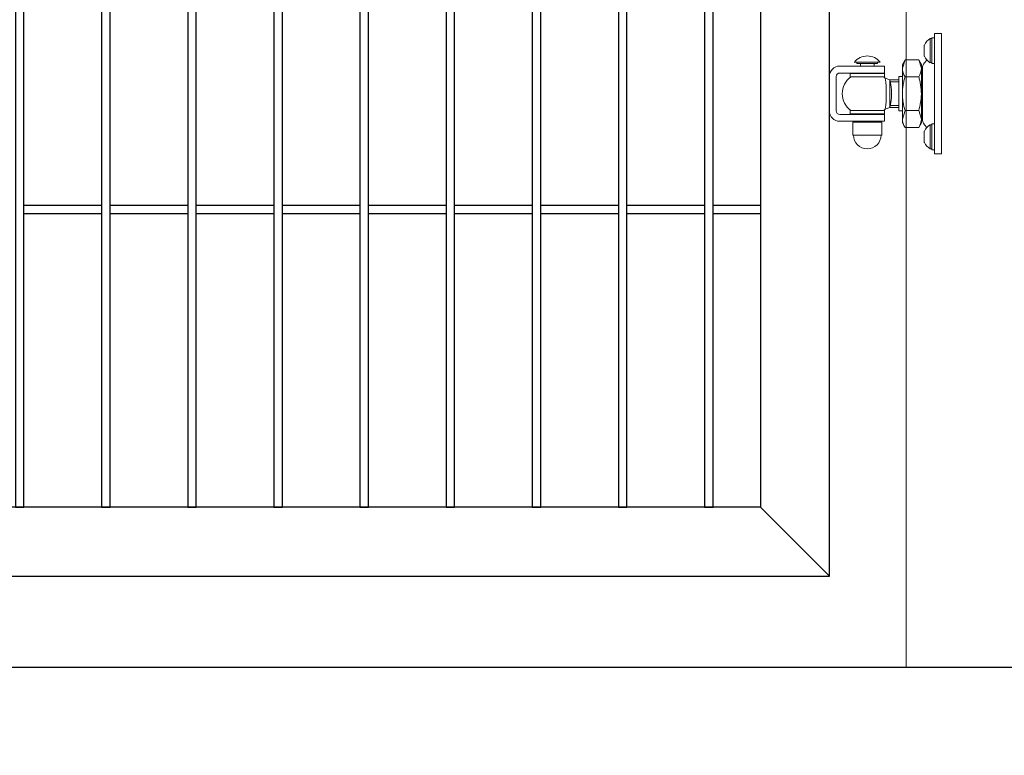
# Model space of a CAD drawing. Header units: inches. Extents: x 43593 to 117387, y -66787 to -26237.
# Tile 266 of 340: x 50342 to 50457, y -27853 to -27768. Entities that reach past the tile are written whole.
import ezdxf

# ---------------------------------------------------------------- set-up
doc = ezdxf.new("R2010")
doc.units = ezdxf.units.IN
doc.header["$MEASUREMENT"] = 0
doc.layers.get('0').update_dxf_attribs({"lineweight": 0})
doc.layers.get('Defpoints').update_dxf_attribs({"lineweight": 0})
doc.layers.add('--ogr.-panele', color=252, linetype='Continuous', lineweight=0)
doc.layers.add('AW OGRODZENIA', color=253, linetype='Continuous')
doc.layers.add('AW WYMIAR', color=134, linetype='Continuous')
doc.styles.add('1-200', font='arial.ttf', dxfattribs={"width": 0.75, "height": 35})
doc.dimstyles.new('1-2001-2', dxfattribs={"dimtxt": 35, "dimasz": 10, "dimexe": 15, "dimexo": 10, "dimgap": 0.09, "dimtad": 0, "dimlfac": 0.5, "dimdsep": 46, "dimtxsty": '1-200', "dimblk": 'OBLIQUE', "dimcen": 0.09, "dimadec": 0, "dimazin": 0, "dimtfac": 1, "dimtdec": 4, "dimtix": 1, "dimtofl": 0, "dimtmove": 0, "dimatfit": 3, "dimldrblk": 'OBLIQUE', "dimfxl": 15, "dimfxlon": 1, "dimtvp": 0.7, "dimtolj": 1, "dimtzin": 0, "dimarcsym": 0})

# ---------------------------------------------------------------- blocks, each defined once
blk = doc.blocks.new('_OBLIQUE')
at = {"color": 0, "linetype": 'ByBlock', "lineweight": -2}
for p, q in [((-0.5, -0.5), (0.5, 0.5)), ((0, 0), (0, 0))]:
    blk.add_line(p, q, dxfattribs=at)
blk = doc.blocks.new('*D2352')
at = {"color": 0, "linetype": 'Continuous', "lineweight": -2, "ltscale": 12}
for p, q in [((50249.34, -27890.59), (50249.34, -27920.59)), ((50449.34, -27890.59), (50449.34, -27920.59)), ((50249.34, -27905.59), (50449.34, -27905.59))]:
    blk.add_line(p, q, dxfattribs=at)
at = {"layer": 'Defpoints', "color": 0}
for p in [(50249.34, -27720.95), (50449.34, -27816.4), (50449.34, -27905.59)]:
    blk.add_point(p, dxfattribs=at)
at = {"color": 0, "lineweight": -2, "xscale": 10, "yscale": 10, "zscale": 10, "rotation": 180}
blk.add_blockref('_OBLIQUE', (50249.34, -27905.59), dxfattribs=at)
at = {"color": 0, "lineweight": -2, "xscale": 10, "yscale": 10, "zscale": 10}
blk.add_blockref('_OBLIQUE', (50449.34, -27905.59), dxfattribs=at)
at = {"color": 0, "linetype": 'Continuous', "ltscale": 8, "insert": (50349.34, -27880.57), "char_height": 35, "attachment_point": 5, "style": '1-200'}
blk.add_mtext('\\A1;100', dxfattribs=at)
blk = doc.blocks.new('zawias_furtka_przod')
at = {"layer": '--ogr.-panele'}
for p, q in [((61, 30), (61, 35)), ((65, 35), (61, 35)), ((65, -35), (65, 35)), ((58.6, 18), (58.6, 32)), ((59.4, 32), (58.6, 32)), ((61, 32.5), (59.4, 32.5)), ((59.4, 32.5), (59.4, 17.5)), ((59.4, 18), (59.4, 32)), ((61, -30), (61, 30)), ((55.1, 21.9), (55.1, 28.1)), ((14.49, 18.2), (29.51, 18.2)), ((16, 18.2), (16, 17.6)), ((16, 17.6), (28, 17.6)), ((18, 17.2), (18, 16)), ((26, 16), (26, 17.2)), ((28, 17.6), (28, 18.2)), ((43.92, 19.63), (42.4, 14.72)), ((43.92, 19.63), (42.4, 17)), ((43.92, 19.63), (51.88, 19.63)), ((51.88, 19.63), (53.4, 14.72)), ((53.4, 17), (51.88, 19.63)), ((56.58, 19.53), (55.29, 17.99)), ((58.6, 18), (59.4, 18)), ((59.4, 17.5), (61, 17.5)), ((6, 16), (24, 16)), ((6, 12), (24, 12)), ((12, 11.75), (32, 11.75)), ((12, 11.75), (12, 9.75)), ((24, 16), (32, 16)), ((32, 12), (24, 12)), ((32, 16), (32, 12)), ((32, 9.75), (32, 11.75)), ((42.4, 14.72), (42.4, 17)), ((42.4, 0), (42.4, 14.72)), ((53.4, 14.72), (53.4, 17)), ((53.4, 0), (53.4, 14.72)), ((54, 11.9), (53.4, 11.9)), ((54, -14.45), (54, 14.45)), ((0, 10), (0, -10)), ((4, 10), (4, -10)), ((12, 9.75), (32, 9.75)), ((35.09, 8), (32.43, 9.01)), ((40.4, 8), (34.99, 8)), ((35.1, 8), (35.1, -8)), ((40.4, 6.78), (35.1, 6.78)), ((40.4, 10), (40.4, -10)), ((42.4, 10), (40.4, 10)), ((43.92, 9.82), (51.88, 9.82)), ((42.4, -14.72), (42.4, 0)), ((53.4, -14.72), (53.4, 0)), ((12, -9.75), (32, -9.75)), ((12, -9.75), (12, -11.75)), ((32, -11.75), (32, -9.75)), ((32.43, -9.01), (35.09, -8)), ((34.99, -8), (40.4, -8)), ((40.4, -6.77), (35.1, -6.77)), ((40.4, -10), (42.4, -10)), ((43.92, -9.82), (42.4, -14.72)), ((43.92, -9.82), (51.88, -9.82)), ((51.88, -9.82), (53.4, -14.72)), ((24, -12), (6, -12)), ((24, -16), (6, -16)), ((12, -11.75), (32, -11.75)), ((13.6, -16.5), (30.4, -16.5)), ((13.6, -16.5), (13.6, -24)), ((14, -16), (14, -16.5)), ((24, -12), (32, -12)), ((32, -16), (24, -16)), ((30, -16.5), (30, -16)), ((30.4, -24), (30.4, -16.5)), ((32, -12), (32, -16)), ((42.4, -14.72), (42.4, -17)), ((42.4, -17), (43.92, -19.63)), ((51.88, -19.63), (53.4, -17)), ((53.4, -11.9), (54, -11.9)), ((53.4, -14.72), (53.4, -17)), ((43.92, -19.63), (51.88, -19.63)), ((55.1, -28.1), (55.1, -21.9)), ((55.29, -17.99), (56.58, -19.53)), ((58.6, -32), (58.6, -18)), ((59.4, -18), (58.6, -18)), ((59.4, -32.5), (59.4, -17.5)), ((61, -17.5), (59.4, -17.5)), ((13.6, -24), (30.4, -24)), ((58.6, -32), (59.4, -32)), ((59.4, -32.5), (61, -32.5)), ((61, -35), (61, -30)), ((65, -35), (61, -35))]:
    blk.add_line(p, q, dxfattribs=at)
for centre, radius, start, end in [((62.04, 25.34), 7.5, 117.3197, 157.1768), ((55.47, 28.1), 0.375, 157.1768, 180), ((22, 12.42), 9.47, 37.5942, 142.4058), ((17.6, 17.2), 0.4, 0, 90), ((26.4, 17.2), 0.4, 90, 180), ((59.5, 14.45), 5.5, 140, 180), ((55.47, 21.9), 0.375, 180, 202.8232), ((62.04, 24.66), 7.5, 202.8232, 242.6803), ((6, 10), 6, 90, 180), ((6, 10), 2, 90, 180), ((51.98, 15), 9.59, 181.6546, 212.7297), ((43.82, 15), 9.59, 327.2703, 358.3454), ((19.51, 0), 12.01, 125.7006, 234.2994), ((24.49, 0), 12.01, 48.4592, 54.2994), ((-34.74, 0), 67.77, 352.3642, 7.6364), ((3.25, 0), 32.83, 345.8978, 14.1035), ((6, -10), 6, 180, 270), ((6, -10), 2, 180, 270), ((24.49, 0), 12.01, 305.7006, 311.5773), ((51.98, -14.45), 9.59, 181.6546, 212.7297), ((43.82, -14.45), 9.59, 327.2703, 358.3454), ((59.5, -14.45), 5.5, 180, 220), ((55.47, -21.9), 0.375, 157.1768, 180), ((62.04, -24.66), 7.5, 117.3197, 157.1768), ((22, -24), 8, 180, 0), ((55.47, -28.1), 0.375, 180, 202.8232), ((62.04, -25.34), 7.5, 202.8232, 242.6803)]:
    blk.add_arc(centre, radius, start, end, dxfattribs=at)
for points in [[(43.92, 9.82), (43.69, 9.02), (43.48, 8.21), (43.1, 6.58), (42.94, 5.76), (42.54, 3.31), (42.4, 1.66), (42.4, 0)], [(51.88, 9.82), (52.11, 9.02), (52.32, 8.21), (52.7, 6.58), (52.86, 5.76), (53.26, 3.31), (53.4, 1.66), (53.4, 0)], [(42.4, 0), (42.4, -0.83), (42.44, -1.66), (42.58, -3.33), (42.68, -4.16), (43.08, -6.62), (43.46, -8.23), (43.92, -9.82)], [(53.4, 0), (53.4, -0.83), (53.36, -1.66), (53.22, -3.33), (53.12, -4.16), (52.72, -6.62), (52.34, -8.23), (51.88, -9.82)]]:
    blk.add_open_spline(points, degree=3, knots=[0, 0, 0, 0, 0.25, 0.25, 0.5, 0.5, 1, 1, 1, 1], dxfattribs=at)

msp = doc.modelspace()

# ---------------------------------------------------------------- linework, layer by layer
at = {"layer": '--ogr.-panele', "color": 0}
msp.add_line((50445.197, -27843.161), (50445.197, -27536.148), dxfattribs=at)
at = {"color": 3, "linetype": 'Continuous', "lineweight": 30}
msp.add_line((50125.449, -27843.161), (50566.163, -27843.161), dxfattribs=at)
at = {"layer": 'AW OGRODZENIA'}
for p, q in [((50436.267, -27832.587), (50436.267, -27542.587)), ((50428.267, -27550.587), (50428.267, -27824.587)), ((50342.767, -27789.508), (50351.775, -27789.508)), ((50342.767, -27789.508), (50351.775, -27789.508)), ((50342.767, -27789.508), (50351.775, -27789.508)), ((50342.767, -27789.508), (50351.775, -27789.508)), ((50342.767, -27789.508), (50351.775, -27789.508)), ((50342.767, -27789.508), (50351.775, -27789.508)), ((50342.767, -27789.508), (50351.775, -27789.508)), ((50342.767, -27789.508), (50351.775, -27789.508)), ((50342.767, -27789.508), (50351.775, -27789.508)), ((50342.767, -27789.508), (50351.775, -27789.508)), ((50342.767, -27789.508), (50351.775, -27789.508)), ((50342.767, -27789.508), (50351.775, -27789.508)), ((50342.767, -27789.508), (50351.775, -27789.508)), ((50342.767, -27789.508), (50351.775, -27789.508)), ((50342.767, -27789.508), (50351.775, -27789.508)), ((50342.767, -27789.508), (50351.775, -27789.508)), ((50342.767, -27789.508), (50351.775, -27789.508)), ((50342.767, -27789.508), (50351.775, -27789.508)), ((50342.767, -27789.508), (50351.775, -27789.508)), ((50342.767, -27789.508), (50351.775, -27789.508)), ((50342.767, -27789.508), (50351.775, -27789.508)), ((50342.767, -27789.508), (50351.775, -27789.508)), ((50342.767, -27789.508), (50351.775, -27789.508)), ((50342.767, -27789.508), (50351.775, -27789.508)), ((50342.767, -27789.508), (50351.775, -27789.508)), ((50352.767, -27789.508), (50361.775, -27789.508)), ((50352.767, -27789.508), (50361.775, -27789.508)), ((50352.767, -27789.508), (50361.775, -27789.508)), ((50352.767, -27789.508), (50361.775, -27789.508)), ((50352.767, -27789.508), (50361.775, -27789.508)), ((50352.767, -27789.508), (50361.775, -27789.508)), ((50352.767, -27789.508), (50361.775, -27789.508)), ((50352.767, -27789.508), (50361.775, -27789.508)), ((50352.767, -27789.508), (50361.775, -27789.508)), ((50352.767, -27789.508), (50361.775, -27789.508)), ((50352.767, -27789.508), (50361.775, -27789.508)), ((50352.767, -27789.508), (50361.775, -27789.508)), ((50352.767, -27789.508), (50361.775, -27789.508)), ((50352.767, -27789.508), (50361.775, -27789.508)), ((50352.767, -27789.508), (50361.775, -27789.508)), ((50352.767, -27789.508), (50361.775, -27789.508)), ((50352.767, -27789.508), (50361.775, -27789.508)), ((50352.767, -27789.508), (50361.775, -27789.508)), ((50352.767, -27789.508), (50361.775, -27789.508)), ((50352.767, -27789.508), (50361.775, -27789.508)), ((50352.767, -27789.508), (50361.775, -27789.508)), ((50352.767, -27789.508), (50361.775, -27789.508)), ((50352.767, -27789.508), (50361.775, -27789.508)), ((50352.767, -27789.508), (50361.775, -27789.508)), ((50352.767, -27789.508), (50361.775, -27789.508)), ((50362.767, -27789.508), (50371.775, -27789.508)), ((50362.767, -27789.508), (50371.775, -27789.508)), ((50362.767, -27789.508), (50371.775, -27789.508)), ((50362.767, -27789.508), (50371.775, -27789.508)), ((50362.767, -27789.508), (50371.775, -27789.508)), ((50362.767, -27789.508), (50371.775, -27789.508)), ((50362.767, -27789.508), (50371.775, -27789.508)), ((50362.767, -27789.508), (50371.775, -27789.508)), ((50362.767, -27789.508), (50371.775, -27789.508)), ((50362.767, -27789.508), (50371.775, -27789.508)), ((50362.767, -27789.508), (50371.775, -27789.508)), ((50362.767, -27789.508), (50371.775, -27789.508)), ((50362.767, -27789.508), (50371.775, -27789.508)), ((50362.767, -27789.508), (50371.775, -27789.508)), ((50362.767, -27789.508), (50371.775, -27789.508)), ((50362.767, -27789.508), (50371.775, -27789.508)), ((50362.767, -27789.508), (50371.775, -27789.508)), ((50362.767, -27789.508), (50371.775, -27789.508)), ((50362.767, -27789.508), (50371.775, -27789.508)), ((50362.767, -27789.508), (50371.775, -27789.508)), ((50362.767, -27789.508), (50371.775, -27789.508)), ((50362.767, -27789.508), (50371.775, -27789.508)), ((50362.767, -27789.508), (50371.775, -27789.508)), ((50362.767, -27789.508), (50371.775, -27789.508)), ((50362.767, -27789.508), (50371.775, -27789.508)), ((50372.767, -27789.508), (50381.775, -27789.508)), ((50372.767, -27789.508), (50381.775, -27789.508)), ((50372.767, -27789.508), (50381.775, -27789.508)), ((50372.767, -27789.508), (50381.775, -27789.508)), ((50372.767, -27789.508), (50381.775, -27789.508)), ((50372.767, -27789.508), (50381.775, -27789.508)), ((50372.767, -27789.508), (50381.775, -27789.508)), ((50372.767, -27789.508), (50381.775, -27789.508)), ((50372.767, -27789.508), (50381.775, -27789.508)), ((50372.767, -27789.508), (50381.775, -27789.508)), ((50372.767, -27789.508), (50381.775, -27789.508)), ((50372.767, -27789.508), (50381.775, -27789.508)), ((50372.767, -27789.508), (50381.775, -27789.508)), ((50372.767, -27789.508), (50381.775, -27789.508)), ((50372.767, -27789.508), (50381.775, -27789.508)), ((50372.767, -27789.508), (50381.775, -27789.508)), ((50372.767, -27789.508), (50381.775, -27789.508)), ((50372.767, -27789.508), (50381.775, -27789.508)), ((50372.767, -27789.508), (50381.775, -27789.508)), ((50372.767, -27789.508), (50381.775, -27789.508)), ((50372.767, -27789.508), (50381.775, -27789.508)), ((50372.767, -27789.508), (50381.775, -27789.508)), ((50372.767, -27789.508), (50381.775, -27789.508)), ((50372.767, -27789.508), (50381.775, -27789.508)), ((50372.767, -27789.508), (50381.775, -27789.508)), ((50382.767, -27789.508), (50391.775, -27789.508)), ((50382.767, -27789.508), (50391.775, -27789.508)), ((50382.767, -27789.508), (50391.775, -27789.508)), ((50382.767, -27789.508), (50391.775, -27789.508)), ((50382.767, -27789.508), (50391.775, -27789.508)), ((50382.767, -27789.508), (50391.775, -27789.508)), ((50382.767, -27789.508), (50391.775, -27789.508)), ((50382.767, -27789.508), (50391.775, -27789.508)), ((50382.767, -27789.508), (50391.775, -27789.508)), ((50382.767, -27789.508), (50391.775, -27789.508)), ((50382.767, -27789.508), (50391.775, -27789.508)), ((50382.767, -27789.508), (50391.775, -27789.508)), ((50382.767, -27789.508), (50391.775, -27789.508)), ((50382.767, -27789.508), (50391.775, -27789.508)), ((50382.767, -27789.508), (50391.775, -27789.508)), ((50382.767, -27789.508), (50391.775, -27789.508)), ((50382.767, -27789.508), (50391.775, -27789.508)), ((50382.767, -27789.508), (50391.775, -27789.508)), ((50382.767, -27789.508), (50391.775, -27789.508)), ((50382.767, -27789.508), (50391.775, -27789.508)), ((50382.767, -27789.508), (50391.775, -27789.508)), ((50382.767, -27789.508), (50391.775, -27789.508)), ((50382.767, -27789.508), (50391.775, -27789.508)), ((50382.767, -27789.508), (50391.775, -27789.508)), ((50382.767, -27789.508), (50391.775, -27789.508)), ((50392.767, -27789.508), (50401.775, -27789.508)), ((50392.767, -27789.508), (50401.775, -27789.508)), ((50392.767, -27789.508), (50401.775, -27789.508)), ((50392.767, -27789.508), (50401.775, -27789.508)), ((50392.767, -27789.508), (50401.775, -27789.508)), ((50392.767, -27789.508), (50401.775, -27789.508)), ((50392.767, -27789.508), (50401.775, -27789.508)), ((50392.767, -27789.508), (50401.775, -27789.508)), ((50392.767, -27789.508), (50401.775, -27789.508)), ((50392.767, -27789.508), (50401.775, -27789.508)), ((50392.767, -27789.508), (50401.775, -27789.508)), ((50392.767, -27789.508), (50401.775, -27789.508)), ((50392.767, -27789.508), (50401.775, -27789.508)), ((50392.767, -27789.508), (50401.775, -27789.508)), ((50392.767, -27789.508), (50401.775, -27789.508)), ((50392.767, -27789.508), (50401.775, -27789.508)), ((50392.767, -27789.508), (50401.775, -27789.508)), ((50392.767, -27789.508), (50401.775, -27789.508)), ((50392.767, -27789.508), (50401.775, -27789.508)), ((50392.767, -27789.508), (50401.775, -27789.508)), ((50392.767, -27789.508), (50401.775, -27789.508)), ((50392.767, -27789.508), (50401.775, -27789.508)), ((50392.767, -27789.508), (50401.775, -27789.508)), ((50392.767, -27789.508), (50401.775, -27789.508)), ((50392.767, -27789.508), (50401.775, -27789.508)), ((50402.767, -27789.508), (50411.775, -27789.508)), ((50402.767, -27789.508), (50411.775, -27789.508)), ((50402.767, -27789.508), (50411.775, -27789.508)), ((50402.767, -27789.508), (50411.775, -27789.508)), ((50402.767, -27789.508), (50411.775, -27789.508)), ((50402.767, -27789.508), (50411.775, -27789.508)), ((50402.767, -27789.508), (50411.775, -27789.508)), ((50402.767, -27789.508), (50411.775, -27789.508)), ((50402.767, -27789.508), (50411.775, -27789.508)), ((50402.767, -27789.508), (50411.775, -27789.508)), ((50402.767, -27789.508), (50411.775, -27789.508)), ((50402.767, -27789.508), (50411.775, -27789.508)), ((50402.767, -27789.508), (50411.775, -27789.508)), ((50402.767, -27789.508), (50411.775, -27789.508)), ((50402.767, -27789.508), (50411.775, -27789.508)), ((50402.767, -27789.508), (50411.775, -27789.508)), ((50402.767, -27789.508), (50411.775, -27789.508)), ((50402.767, -27789.508), (50411.775, -27789.508)), ((50402.767, -27789.508), (50411.775, -27789.508)), ((50402.767, -27789.508), (50411.775, -27789.508)), ((50402.767, -27789.508), (50411.775, -27789.508)), ((50402.767, -27789.508), (50411.775, -27789.508)), ((50402.767, -27789.508), (50411.775, -27789.508)), ((50402.767, -27789.508), (50411.775, -27789.508)), ((50402.767, -27789.508), (50411.775, -27789.508)), ((50412.767, -27789.508), (50421.775, -27789.508)), ((50412.767, -27789.508), (50421.775, -27789.508)), ((50412.767, -27789.508), (50421.775, -27789.508)), ((50412.767, -27789.508), (50421.775, -27789.508)), ((50412.767, -27789.508), (50421.775, -27789.508)), ((50412.767, -27789.508), (50421.775, -27789.508)), ((50412.767, -27789.508), (50421.775, -27789.508)), ((50412.767, -27789.508), (50421.775, -27789.508)), ((50412.767, -27789.508), (50421.775, -27789.508)), ((50412.767, -27789.508), (50421.775, -27789.508)), ((50412.767, -27789.508), (50421.775, -27789.508)), ((50412.767, -27789.508), (50421.775, -27789.508)), ((50412.767, -27789.508), (50421.775, -27789.508)), ((50412.767, -27789.508), (50421.775, -27789.508)), ((50412.767, -27789.508), (50421.775, -27789.508)), ((50412.767, -27789.508), (50421.775, -27789.508)), ((50412.767, -27789.508), (50421.775, -27789.508)), ((50412.767, -27789.508), (50421.775, -27789.508)), ((50412.767, -27789.508), (50421.775, -27789.508)), ((50412.767, -27789.508), (50421.775, -27789.508)), ((50412.767, -27789.508), (50421.775, -27789.508)), ((50412.767, -27789.508), (50421.775, -27789.508)), ((50412.767, -27789.508), (50421.775, -27789.508)), ((50412.767, -27789.508), (50421.775, -27789.508)), ((50412.767, -27789.508), (50421.775, -27789.508)), ((50422.767, -27789.508), (50428.267, -27789.508)), ((50422.767, -27789.508), (50428.267, -27789.508)), ((50422.767, -27789.508), (50428.267, -27789.508)), ((50422.767, -27789.508), (50428.267, -27789.508)), ((50422.767, -27789.508), (50428.267, -27789.508)), ((50422.767, -27789.508), (50428.267, -27789.508)), ((50422.767, -27789.508), (50428.267, -27789.508)), ((50422.767, -27789.508), (50428.267, -27789.508)), ((50422.767, -27789.508), (50428.267, -27789.508)), ((50422.767, -27789.508), (50428.267, -27789.508)), ((50422.767, -27789.508), (50428.267, -27789.508)), ((50422.767, -27789.508), (50428.267, -27789.508)), ((50422.767, -27789.508), (50428.267, -27789.508)), ((50422.767, -27789.508), (50428.267, -27789.508)), ((50422.767, -27789.508), (50428.267, -27789.508)), ((50422.767, -27789.508), (50428.267, -27789.508)), ((50422.767, -27789.508), (50428.267, -27789.508)), ((50422.767, -27789.508), (50428.267, -27789.508)), ((50422.767, -27789.508), (50428.267, -27789.508)), ((50422.767, -27789.508), (50428.267, -27789.508)), ((50422.767, -27789.508), (50428.267, -27789.508)), ((50422.767, -27789.508), (50428.267, -27789.508)), ((50422.767, -27789.508), (50428.267, -27789.508)), ((50422.767, -27789.508), (50428.267, -27789.508)), ((50422.767, -27789.508), (50428.267, -27789.508)), ((50342.767, -27790.508), (50351.775, -27790.508)), ((50342.767, -27790.508), (50351.775, -27790.508)), ((50342.767, -27790.508), (50351.775, -27790.508)), ((50342.767, -27790.508), (50351.775, -27790.508)), ((50342.767, -27790.508), (50351.775, -27790.508)), ((50342.767, -27790.508), (50351.775, -27790.508)), ((50342.767, -27790.508), (50351.775, -27790.508)), ((50342.767, -27790.508), (50351.775, -27790.508)), ((50342.767, -27790.508), (50351.775, -27790.508)), ((50342.767, -27790.508), (50351.775, -27790.508)), ((50342.767, -27790.508), (50351.775, -27790.508)), ((50342.767, -27790.508), (50351.775, -27790.508)), ((50342.767, -27790.508), (50351.775, -27790.508)), ((50342.767, -27790.508), (50351.775, -27790.508)), ((50342.767, -27790.508), (50351.775, -27790.508)), ((50342.767, -27790.508), (50351.775, -27790.508)), ((50342.767, -27790.508), (50351.775, -27790.508)), ((50342.767, -27790.508), (50351.775, -27790.508)), ((50342.767, -27790.508), (50351.775, -27790.508)), ((50342.767, -27790.508), (50351.775, -27790.508)), ((50342.767, -27790.508), (50351.775, -27790.508)), ((50342.767, -27790.508), (50351.775, -27790.508)), ((50342.767, -27790.508), (50351.775, -27790.508)), ((50342.767, -27790.508), (50351.775, -27790.508)), ((50342.767, -27790.508), (50351.775, -27790.508)), ((50352.767, -27790.508), (50361.775, -27790.508)), ((50352.767, -27790.508), (50361.775, -27790.508)), ((50352.767, -27790.508), (50361.775, -27790.508)), ((50352.767, -27790.508), (50361.775, -27790.508)), ((50352.767, -27790.508), (50361.775, -27790.508)), ((50352.767, -27790.508), (50361.775, -27790.508)), ((50352.767, -27790.508), (50361.775, -27790.508)), ((50352.767, -27790.508), (50361.775, -27790.508)), ((50352.767, -27790.508), (50361.775, -27790.508)), ((50352.767, -27790.508), (50361.775, -27790.508)), ((50352.767, -27790.508), (50361.775, -27790.508)), ((50352.767, -27790.508), (50361.775, -27790.508)), ((50352.767, -27790.508), (50361.775, -27790.508)), ((50352.767, -27790.508), (50361.775, -27790.508)), ((50352.767, -27790.508), (50361.775, -27790.508)), ((50352.767, -27790.508), (50361.775, -27790.508)), ((50352.767, -27790.508), (50361.775, -27790.508)), ((50352.767, -27790.508), (50361.775, -27790.508)), ((50352.767, -27790.508), (50361.775, -27790.508)), ((50352.767, -27790.508), (50361.775, -27790.508)), ((50352.767, -27790.508), (50361.775, -27790.508)), ((50352.767, -27790.508), (50361.775, -27790.508)), ((50352.767, -27790.508), (50361.775, -27790.508)), ((50352.767, -27790.508), (50361.775, -27790.508)), ((50352.767, -27790.508), (50361.775, -27790.508)), ((50362.767, -27790.508), (50371.775, -27790.508)), ((50362.767, -27790.508), (50371.775, -27790.508)), ((50362.767, -27790.508), (50371.775, -27790.508)), ((50362.767, -27790.508), (50371.775, -27790.508)), ((50362.767, -27790.508), (50371.775, -27790.508)), ((50362.767, -27790.508), (50371.775, -27790.508)), ((50362.767, -27790.508), (50371.775, -27790.508)), ((50362.767, -27790.508), (50371.775, -27790.508)), ((50362.767, -27790.508), (50371.775, -27790.508)), ((50362.767, -27790.508), (50371.775, -27790.508)), ((50362.767, -27790.508), (50371.775, -27790.508)), ((50362.767, -27790.508), (50371.775, -27790.508)), ((50362.767, -27790.508), (50371.775, -27790.508)), ((50362.767, -27790.508), (50371.775, -27790.508)), ((50362.767, -27790.508), (50371.775, -27790.508)), ((50362.767, -27790.508), (50371.775, -27790.508)), ((50362.767, -27790.508), (50371.775, -27790.508)), ((50362.767, -27790.508), (50371.775, -27790.508)), ((50362.767, -27790.508), (50371.775, -27790.508)), ((50362.767, -27790.508), (50371.775, -27790.508)), ((50362.767, -27790.508), (50371.775, -27790.508)), ((50362.767, -27790.508), (50371.775, -27790.508)), ((50362.767, -27790.508), (50371.775, -27790.508)), ((50362.767, -27790.508), (50371.775, -27790.508)), ((50362.767, -27790.508), (50371.775, -27790.508)), ((50372.767, -27790.508), (50381.775, -27790.508)), ((50372.767, -27790.508), (50381.775, -27790.508)), ((50372.767, -27790.508), (50381.775, -27790.508)), ((50372.767, -27790.508), (50381.775, -27790.508)), ((50372.767, -27790.508), (50381.775, -27790.508)), ((50372.767, -27790.508), (50381.775, -27790.508)), ((50372.767, -27790.508), (50381.775, -27790.508)), ((50372.767, -27790.508), (50381.775, -27790.508)), ((50372.767, -27790.508), (50381.775, -27790.508)), ((50372.767, -27790.508), (50381.775, -27790.508)), ((50372.767, -27790.508), (50381.775, -27790.508)), ((50372.767, -27790.508), (50381.775, -27790.508)), ((50372.767, -27790.508), (50381.775, -27790.508)), ((50372.767, -27790.508), (50381.775, -27790.508)), ((50372.767, -27790.508), (50381.775, -27790.508)), ((50372.767, -27790.508), (50381.775, -27790.508)), ((50372.767, -27790.508), (50381.775, -27790.508)), ((50372.767, -27790.508), (50381.775, -27790.508)), ((50372.767, -27790.508), (50381.775, -27790.508)), ((50372.767, -27790.508), (50381.775, -27790.508)), ((50372.767, -27790.508), (50381.775, -27790.508)), ((50372.767, -27790.508), (50381.775, -27790.508)), ((50372.767, -27790.508), (50381.775, -27790.508)), ((50372.767, -27790.508), (50381.775, -27790.508)), ((50372.767, -27790.508), (50381.775, -27790.508)), ((50382.767, -27790.508), (50391.775, -27790.508)), ((50382.767, -27790.508), (50391.775, -27790.508)), ((50382.767, -27790.508), (50391.775, -27790.508)), ((50382.767, -27790.508), (50391.775, -27790.508)), ((50382.767, -27790.508), (50391.775, -27790.508)), ((50382.767, -27790.508), (50391.775, -27790.508)), ((50382.767, -27790.508), (50391.775, -27790.508)), ((50382.767, -27790.508), (50391.775, -27790.508)), ((50382.767, -27790.508), (50391.775, -27790.508)), ((50382.767, -27790.508), (50391.775, -27790.508)), ((50382.767, -27790.508), (50391.775, -27790.508)), ((50382.767, -27790.508), (50391.775, -27790.508)), ((50382.767, -27790.508), (50391.775, -27790.508)), ((50382.767, -27790.508), (50391.775, -27790.508)), ((50382.767, -27790.508), (50391.775, -27790.508)), ((50382.767, -27790.508), (50391.775, -27790.508)), ((50382.767, -27790.508), (50391.775, -27790.508)), ((50382.767, -27790.508), (50391.775, -27790.508)), ((50382.767, -27790.508), (50391.775, -27790.508)), ((50382.767, -27790.508), (50391.775, -27790.508)), ((50382.767, -27790.508), (50391.775, -27790.508)), ((50382.767, -27790.508), (50391.775, -27790.508)), ((50382.767, -27790.508), (50391.775, -27790.508)), ((50382.767, -27790.508), (50391.775, -27790.508)), ((50382.767, -27790.508), (50391.775, -27790.508)), ((50392.767, -27790.508), (50401.775, -27790.508)), ((50392.767, -27790.508), (50401.775, -27790.508)), ((50392.767, -27790.508), (50401.775, -27790.508)), ((50392.767, -27790.508), (50401.775, -27790.508)), ((50392.767, -27790.508), (50401.775, -27790.508)), ((50392.767, -27790.508), (50401.775, -27790.508)), ((50392.767, -27790.508), (50401.775, -27790.508)), ((50392.767, -27790.508), (50401.775, -27790.508)), ((50392.767, -27790.508), (50401.775, -27790.508)), ((50392.767, -27790.508), (50401.775, -27790.508)), ((50392.767, -27790.508), (50401.775, -27790.508)), ((50392.767, -27790.508), (50401.775, -27790.508)), ((50392.767, -27790.508), (50401.775, -27790.508)), ((50392.767, -27790.508), (50401.775, -27790.508)), ((50392.767, -27790.508), (50401.775, -27790.508)), ((50392.767, -27790.508), (50401.775, -27790.508)), ((50392.767, -27790.508), (50401.775, -27790.508)), ((50392.767, -27790.508), (50401.775, -27790.508)), ((50392.767, -27790.508), (50401.775, -27790.508)), ((50392.767, -27790.508), (50401.775, -27790.508)), ((50392.767, -27790.508), (50401.775, -27790.508)), ((50392.767, -27790.508), (50401.775, -27790.508)), ((50392.767, -27790.508), (50401.775, -27790.508)), ((50392.767, -27790.508), (50401.775, -27790.508)), ((50392.767, -27790.508), (50401.775, -27790.508)), ((50402.767, -27790.508), (50411.775, -27790.508)), ((50402.767, -27790.508), (50411.775, -27790.508)), ((50402.767, -27790.508), (50411.775, -27790.508)), ((50402.767, -27790.508), (50411.775, -27790.508)), ((50402.767, -27790.508), (50411.775, -27790.508)), ((50402.767, -27790.508), (50411.775, -27790.508)), ((50402.767, -27790.508), (50411.775, -27790.508)), ((50402.767, -27790.508), (50411.775, -27790.508)), ((50402.767, -27790.508), (50411.775, -27790.508)), ((50402.767, -27790.508), (50411.775, -27790.508)), ((50402.767, -27790.508), (50411.775, -27790.508)), ((50402.767, -27790.508), (50411.775, -27790.508)), ((50402.767, -27790.508), (50411.775, -27790.508)), ((50402.767, -27790.508), (50411.775, -27790.508)), ((50402.767, -27790.508), (50411.775, -27790.508)), ((50402.767, -27790.508), (50411.775, -27790.508)), ((50402.767, -27790.508), (50411.775, -27790.508)), ((50402.767, -27790.508), (50411.775, -27790.508)), ((50402.767, -27790.508), (50411.775, -27790.508)), ((50402.767, -27790.508), (50411.775, -27790.508)), ((50402.767, -27790.508), (50411.775, -27790.508)), ((50402.767, -27790.508), (50411.775, -27790.508)), ((50402.767, -27790.508), (50411.775, -27790.508)), ((50402.767, -27790.508), (50411.775, -27790.508)), ((50402.767, -27790.508), (50411.775, -27790.508)), ((50412.767, -27790.508), (50421.775, -27790.508)), ((50412.767, -27790.508), (50421.775, -27790.508)), ((50412.767, -27790.508), (50421.775, -27790.508)), ((50412.767, -27790.508), (50421.775, -27790.508)), ((50412.767, -27790.508), (50421.775, -27790.508)), ((50412.767, -27790.508), (50421.775, -27790.508)), ((50412.767, -27790.508), (50421.775, -27790.508)), ((50412.767, -27790.508), (50421.775, -27790.508)), ((50412.767, -27790.508), (50421.775, -27790.508)), ((50412.767, -27790.508), (50421.775, -27790.508)), ((50412.767, -27790.508), (50421.775, -27790.508)), ((50412.767, -27790.508), (50421.775, -27790.508)), ((50412.767, -27790.508), (50421.775, -27790.508)), ((50412.767, -27790.508), (50421.775, -27790.508)), ((50412.767, -27790.508), (50421.775, -27790.508)), ((50412.767, -27790.508), (50421.775, -27790.508)), ((50412.767, -27790.508), (50421.775, -27790.508)), ((50412.767, -27790.508), (50421.775, -27790.508)), ((50412.767, -27790.508), (50421.775, -27790.508)), ((50412.767, -27790.508), (50421.775, -27790.508)), ((50412.767, -27790.508), (50421.775, -27790.508)), ((50412.767, -27790.508), (50421.775, -27790.508)), ((50412.767, -27790.508), (50421.775, -27790.508)), ((50412.767, -27790.508), (50421.775, -27790.508)), ((50412.767, -27790.508), (50421.775, -27790.508)), ((50422.767, -27790.508), (50428.267, -27790.508)), ((50422.767, -27790.508), (50428.267, -27790.508)), ((50422.767, -27790.508), (50428.267, -27790.508)), ((50422.767, -27790.508), (50428.267, -27790.508)), ((50422.767, -27790.508), (50428.267, -27790.508)), ((50422.767, -27790.508), (50428.267, -27790.508)), ((50422.767, -27790.508), (50428.267, -27790.508)), ((50422.767, -27790.508), (50428.267, -27790.508)), ((50422.767, -27790.508), (50428.267, -27790.508)), ((50422.767, -27790.508), (50428.267, -27790.508)), ((50422.767, -27790.508), (50428.267, -27790.508)), ((50422.767, -27790.508), (50428.267, -27790.508)), ((50422.767, -27790.508), (50428.267, -27790.508)), ((50422.767, -27790.508), (50428.267, -27790.508)), ((50422.767, -27790.508), (50428.267, -27790.508)), ((50422.767, -27790.508), (50428.267, -27790.508)), ((50422.767, -27790.508), (50428.267, -27790.508)), ((50422.767, -27790.508), (50428.267, -27790.508)), ((50422.767, -27790.508), (50428.267, -27790.508)), ((50422.767, -27790.508), (50428.267, -27790.508)), ((50422.767, -27790.508), (50428.267, -27790.508)), ((50422.767, -27790.508), (50428.267, -27790.508)), ((50422.767, -27790.508), (50428.267, -27790.508)), ((50422.767, -27790.508), (50428.267, -27790.508)), ((50422.767, -27790.508), (50428.267, -27790.508)), ((50428.267, -27824.587), (50266.267, -27824.587)), ((50436.267, -27832.587), (50428.267, -27824.587)), ((50258.267, -27832.587), (50436.267, -27832.587))]:
    msp.add_line(p, q, dxfattribs=at)
for points in [[(50342.767, -27550.587), (50341.775, -27550.587), (50341.775, -27824.587), (50342.767, -27824.587)], [(50352.767, -27550.587), (50351.775, -27550.587), (50351.775, -27824.587), (50352.767, -27824.587)], [(50362.767, -27550.587), (50361.775, -27550.587), (50361.775, -27824.587), (50362.767, -27824.587)], [(50372.767, -27550.587), (50371.775, -27550.587), (50371.775, -27824.587), (50372.767, -27824.587)], [(50382.767, -27550.587), (50381.775, -27550.587), (50381.775, -27824.587), (50382.767, -27824.587)], [(50392.767, -27550.587), (50391.775, -27550.587), (50391.775, -27824.587), (50392.767, -27824.587)], [(50402.767, -27550.587), (50401.775, -27550.587), (50401.775, -27824.587), (50402.767, -27824.587)], [(50412.767, -27550.587), (50411.775, -27550.587), (50411.775, -27824.587), (50412.767, -27824.587)], [(50422.767, -27550.587), (50421.775, -27550.587), (50421.775, -27824.587), (50422.767, -27824.587)]]:
    msp.add_lwpolyline(points, close=True, dxfattribs=at)

# ---------------------------------------------------------------- block references
at = {"layer": 'AW WYMIAR', "xscale": 0.2, "yscale": 0.2, "zscale": 0.2}
msp.add_blockref('zawias_furtka_przod', (50436.267, -27776.587), dxfattribs=at)

# ---------------------------------------------------------------- dimensions: what is measured, and where the dimension line sits
at = {"linetype": 'Continuous', "ltscale": 12}
dim = msp.add_linear_dim(base=(50449.337, -27905.587), p1=(50249.337, -27720.946), p2=(50449.337, -27816.398), dimstyle='1-2001-2', override={"dimtxt": 35}, dxfattribs=at)
dim.commit()
dim.dimension.update_dxf_attribs({"geometry": '*D2352', "text_midpoint": (50349.337, -27880.572)})

doc.saveas('drawing.dxf')
